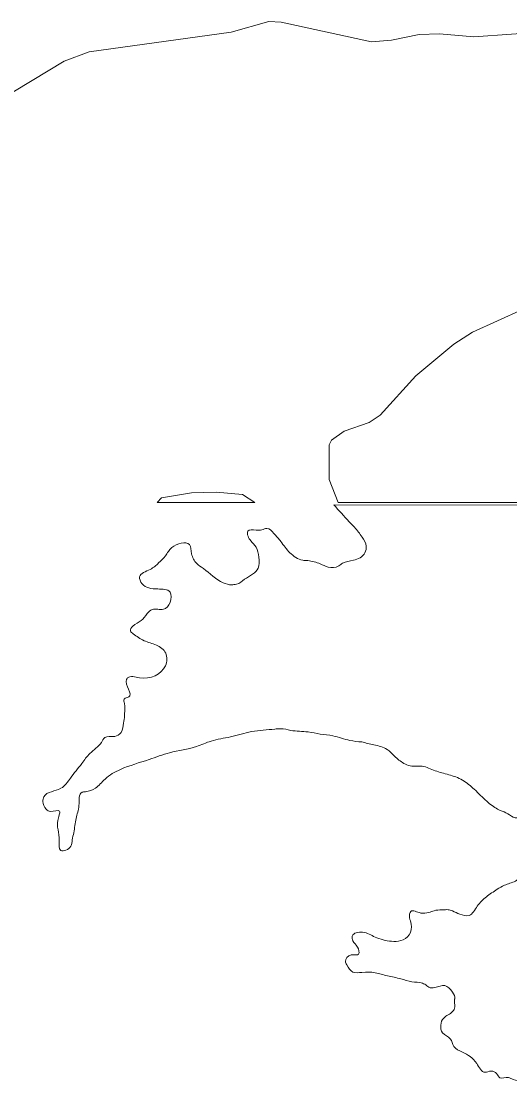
# Model space of a CAD drawing. Extents: x 553962 to 842807, y 8883888 to 9032388.
# Drawn here: x 798372 to 798711, y 9019949 to 9020692 of the extents above; entities that cross this region are included whole.
import ezdxf

# ---------------------------------------------------------------- set-up
doc = ezdxf.new("R2010")
doc.units = 0
doc.header["$LTSCALE"] = 200
doc.layers.add('1', color=7, linetype='Continuous', lineweight=13)

msp = doc.modelspace()

# ---------------------------------------------------------------- linework, layer by layer
at = {"layer": '1'}
for p, q in [((798466.5, 9020358.3), (798534.3, 9020358.3)), ((798466.5, 9020358.3), (798534.3, 9020358.3)), ((798589.1, 9020356.7), (799203.2, 9020355.5)), ((798589.1, 9020356.7), (799203.2, 9020355.5))]:
    msp.add_line(p, q, dxfattribs=at)
for points in [[(798356.3, 9020637.2), (798402, 9020664.7), (798419.4, 9020671.2), (798518, 9020684.8), (798544, 9020692.3), (798552.6, 9020691.7), (798615.3, 9020678.1), (798629.1, 9020679.2), (798648.2, 9020683.3), (798662.5, 9020683.7), (798686.2, 9020681.5), (798738.5, 9020685.2)], [(798356.3, 9020637.2), (798402, 9020664.7), (798419.4, 9020671.2), (798518, 9020684.8), (798544, 9020692.3), (798552.6, 9020691.7), (798615.3, 9020678.1), (798629.1, 9020679.2), (798648.2, 9020683.3), (798662.5, 9020683.7), (798686.2, 9020681.5), (798738.5, 9020685.2)], [(798356.3, 9020637.2), (798402, 9020664.7), (798419.4, 9020671.2), (798518, 9020684.8), (798544, 9020692.3), (798552.6, 9020691.7), (798615.3, 9020678.1), (798629.1, 9020679.2), (798648.2, 9020683.3), (798662.5, 9020683.7), (798686.2, 9020681.5), (798738.5, 9020685.2)], [(798356.3, 9020637.2), (798402, 9020664.7), (798419.4, 9020671.2), (798518, 9020684.8), (798544, 9020692.3), (798552.6, 9020691.7), (798615.3, 9020678.1), (798629.1, 9020679.2), (798648.2, 9020683.3), (798662.5, 9020683.7), (798686.2, 9020681.5), (798738.5, 9020685.2)], [(798819.2, 9020540.4), (798805.8, 9020530.6), (798754.5, 9020505.1), (798719.9, 9020492.2), (798685.2, 9020476.5), (798672.3, 9020468.1), (798646, 9020446.1), (798621.3, 9020418.8), (798613.6, 9020413.7), (798596.3, 9020407.8), (798587.6, 9020401.6), (798585.9, 9020398.3), (798585.9, 9020374.3), (798592.1, 9020358.3), (799203.4, 9020358.3)], [(798819.2, 9020540.4), (798805.8, 9020530.6), (798754.5, 9020505.1), (798719.9, 9020492.2), (798685.2, 9020476.5), (798672.3, 9020468.1), (798646, 9020446.1), (798621.3, 9020418.8), (798613.6, 9020413.7), (798596.3, 9020407.8), (798587.6, 9020401.6), (798585.9, 9020398.3), (798585.9, 9020374.3), (798592.1, 9020358.3)], [(798819.2, 9020540.4), (798805.8, 9020530.6), (798754.5, 9020505.1), (798719.9, 9020492.2), (798685.2, 9020476.5), (798672.3, 9020468.1), (798646, 9020446.1), (798621.3, 9020418.8), (798613.6, 9020413.7), (798596.3, 9020407.8), (798587.6, 9020401.6), (798585.9, 9020398.3), (798585.9, 9020374.3), (798592.1, 9020358.3), (799203.4, 9020358.3)], [(798819.2, 9020540.4), (798805.8, 9020530.6), (798754.5, 9020505.1), (798719.9, 9020492.2), (798685.2, 9020476.5), (798672.3, 9020468.1), (798646, 9020446.1), (798621.3, 9020418.8), (798613.6, 9020413.7), (798596.3, 9020407.8), (798587.6, 9020401.6), (798585.9, 9020398.3), (798585.9, 9020374.3), (798592.1, 9020358.3)], [(798534.3, 9020358.3), (798525.8, 9020363.8), (798507.6, 9020365.5), (798490.4, 9020365), (798469.6, 9020361.4), (798466.5, 9020358.3)], [(798534.3, 9020358.3), (798525.8, 9020363.8), (798507.6, 9020365.5), (798490.4, 9020365), (798469.6, 9020361.4), (798466.5, 9020358.3)], [(798534.3, 9020358.3), (798525.8, 9020363.8), (798507.6, 9020365.5), (798490.4, 9020365), (798469.6, 9020361.4), (798466.5, 9020358.3)], [(798534.3, 9020358.3), (798525.8, 9020363.8), (798507.6, 9020365.5), (798490.4, 9020365), (798469.6, 9020361.4), (798466.5, 9020358.3)]]:
    msp.add_lwpolyline(points, dxfattribs=at)
for points in [[(798552.4, 9020331.2), (798558.6, 9020323.4), (798567.5, 9020318.2), (798571, 9020317.9), (798579.7, 9020315.6), (798585.1, 9020313.4), (798592.5, 9020314.2), (798595.2, 9020316.1), (798602.7, 9020318.1), (798610.7, 9020323.3), (798611.6, 9020327.9), (798608.7, 9020334.2), (798603.4, 9020341.1), (798599.8, 9020344.9), (798589.1, 9020356.7)], [(798552.4, 9020331.2), (798558.6, 9020323.4), (798567.5, 9020318.2), (798571, 9020317.9), (798579.7, 9020315.6), (798585.1, 9020313.4), (798592.5, 9020314.2), (798595.2, 9020316.1), (798602.7, 9020318.1), (798610.7, 9020323.3), (798611.6, 9020327.9), (798608.7, 9020334.2), (798603.4, 9020341.1), (798599.8, 9020344.9), (798589.1, 9020356.7)], [(798552.4, 9020331.2), (798558.6, 9020323.4), (798567.5, 9020318.2), (798571, 9020317.9), (798579.7, 9020315.6), (798585.1, 9020313.4), (798592.5, 9020314.2), (798595.2, 9020316.1), (798602.7, 9020318.1), (798610.7, 9020323.3), (798611.6, 9020327.9), (798608.7, 9020334.2), (798603.4, 9020341.1), (798599.8, 9020344.9), (798589.1, 9020356.7)], [(798552.4, 9020331.2), (798558.6, 9020323.4), (798567.5, 9020318.2), (798571, 9020317.9), (798579.7, 9020315.6), (798585.1, 9020313.4), (798592.5, 9020314.2), (798595.2, 9020316.1), (798602.7, 9020318.1), (798610.7, 9020323.3), (798611.6, 9020327.9), (798608.7, 9020334.2), (798603.4, 9020341.1), (798599.8, 9020344.9), (798589.1, 9020356.7)], [(798608.5, 9020192), (798600.3, 9020193), (798588.5, 9020196.2), (798579.7, 9020197.5), (798571.2, 9020198.9), (798559.3, 9020200), (798552.1, 9020201.2), (798548.2, 9020200.9), (798532.1, 9020199.2), (798517.4, 9020195.5), (798504, 9020192.6), (798493.8, 9020188.8), (798475.2, 9020184.5), (798461, 9020179.8), (798441.1, 9020172.9), (798430.4, 9020166.2), (798423.7, 9020159.8), (798416.8, 9020157.4), (798414.5, 9020157), (798412.3, 9020147.9), (798410.3, 9020138.9), (798408.7, 9020128.9), (798407.7, 9020124), (798406.7, 9020119.6), (798399.7, 9020116.6), (798398.7, 9020123.4), (798397.6, 9020137.5), (798398.7, 9020141.3), (798398.8, 9020144), (798392.6, 9020143.7), (798389.7, 9020145.3), (798387.3, 9020150.6), (798388, 9020153.9), (798399.8, 9020159.8), (798406.4, 9020166.9), (798414.3, 9020177), (798419.9, 9020184), (798427.9, 9020191.7), (798430.2, 9020195), (798437.1, 9020195.8), (798441.5, 9020198.6), (798443.2, 9020205.1), (798444, 9020210.2), (798444, 9020211.8), (798443.9, 9020218.6), (798443.7, 9020221.8), (798446.9, 9020223.2), (798445.4, 9020235.4), (798446.1, 9020236.4), (798454.3, 9020236.6), (798472.3, 9020244.9), (798472.5, 9020253.6), (798466, 9020259.2), (798457.5, 9020262.3), (798453.6, 9020264.5), (798450, 9020267.1), (798448.1, 9020269), (798449.7, 9020272.4), (798455.4, 9020276.3), (798459.7, 9020281.1), (798463.1, 9020284), (798470.9, 9020284.1), (798475.5, 9020288.9), (798475.5, 9020296.1), (798467, 9020298.2), (798456, 9020301.9), (798454.4, 9020306.7), (798461.7, 9020311.8), (798467.6, 9020316.3), (798472.3, 9020321.2), (798476.8, 9020327), (798488.9, 9020329), (798490.5, 9020322.7), (798494, 9020315.9), (798498.6, 9020312.4), (798512.4, 9020302.5), (798518.2, 9020301.1), (798519.7, 9020301.2), (798521.7, 9020301.5), (798527.2, 9020304.9), (798536.7, 9020312.6), (798537.1, 9020320.2), (798535.2, 9020327.3), (798531.6, 9020331.6), (798529.6, 9020334.8), (798529.4, 9020338.4), (798535.2, 9020339), (798539.2, 9020339.3), (798542.6, 9020340.3), (798547.5, 9020336.8), (798552.4, 9020331.2)], [(798608.5, 9020192), (798600.3, 9020193), (798588.5, 9020196.2), (798579.7, 9020197.5), (798571.2, 9020198.9), (798559.3, 9020200), (798552.1, 9020201.2), (798548.2, 9020200.9), (798532.1, 9020199.2), (798517.4, 9020195.5), (798504, 9020192.6), (798493.8, 9020188.8), (798475.2, 9020184.5), (798461, 9020179.8), (798441.1, 9020172.9), (798430.4, 9020166.2), (798423.7, 9020159.8), (798416.8, 9020157.4), (798414.5, 9020157), (798412.3, 9020147.9), (798410.3, 9020138.9), (798408.7, 9020128.9), (798407.7, 9020124), (798406.7, 9020119.6), (798399.7, 9020116.6), (798398.7, 9020123.4), (798397.6, 9020137.5), (798398.7, 9020141.3), (798398.8, 9020144), (798392.6, 9020143.7), (798389.7, 9020145.3), (798387.3, 9020150.6), (798388, 9020153.9), (798399.8, 9020159.8), (798406.4, 9020166.9), (798414.3, 9020177), (798419.9, 9020184), (798427.9, 9020191.7), (798430.2, 9020195), (798437.1, 9020195.8), (798441.5, 9020198.6), (798443.2, 9020205.1), (798444, 9020210.2), (798444, 9020211.8), (798443.9, 9020218.6), (798443.7, 9020221.8), (798446.9, 9020223.2), (798445.4, 9020235.4), (798446.1, 9020236.4), (798454.3, 9020236.6), (798472.3, 9020244.9), (798472.5, 9020253.6), (798466, 9020259.2), (798457.5, 9020262.3), (798453.6, 9020264.5), (798450, 9020267.1), (798448.1, 9020269), (798449.7, 9020272.4), (798455.4, 9020276.3), (798459.7, 9020281.1), (798463.1, 9020284), (798470.9, 9020284.1), (798475.5, 9020288.9), (798475.5, 9020296.1), (798467, 9020298.2), (798456, 9020301.9), (798454.4, 9020306.7), (798461.7, 9020311.8), (798467.6, 9020316.3), (798472.3, 9020321.2), (798476.8, 9020327), (798488.9, 9020329), (798490.5, 9020322.7), (798494, 9020315.9), (798498.6, 9020312.4), (798512.4, 9020302.5), (798518.2, 9020301.1), (798519.7, 9020301.2), (798521.7, 9020301.5), (798527.2, 9020304.9), (798536.7, 9020312.6), (798537.1, 9020320.2), (798535.2, 9020327.3), (798531.6, 9020331.6), (798529.6, 9020334.8), (798529.4, 9020338.4), (798535.2, 9020339), (798539.2, 9020339.3), (798542.6, 9020340.3), (798547.5, 9020336.8), (798552.4, 9020331.2)], [(798608.5, 9020192), (798600.3, 9020193), (798588.5, 9020196.2), (798579.7, 9020197.5), (798571.2, 9020198.9), (798559.3, 9020200), (798552.1, 9020201.2), (798548.2, 9020200.9), (798532.1, 9020199.2), (798517.4, 9020195.5), (798504, 9020192.6), (798493.8, 9020188.8), (798475.2, 9020184.5), (798461, 9020179.8), (798441.1, 9020172.9), (798430.4, 9020166.2), (798423.7, 9020159.8), (798416.8, 9020157.4), (798414.5, 9020157), (798412.3, 9020147.9), (798410.3, 9020138.9), (798408.7, 9020128.9), (798407.7, 9020124), (798406.7, 9020119.6), (798399.7, 9020116.6), (798398.7, 9020123.4), (798397.6, 9020137.5), (798398.7, 9020141.3), (798398.8, 9020144), (798392.6, 9020143.7), (798389.7, 9020145.3), (798387.3, 9020150.6), (798388, 9020153.9), (798399.8, 9020159.8), (798406.4, 9020166.9), (798414.3, 9020177), (798419.9, 9020184), (798427.9, 9020191.7), (798430.2, 9020195), (798437.1, 9020195.8), (798441.5, 9020198.6), (798443.2, 9020205.1), (798444, 9020210.2), (798444, 9020211.8), (798443.9, 9020218.6), (798443.7, 9020221.8), (798446.9, 9020223.2), (798445.4, 9020235.4), (798446.1, 9020236.4), (798454.3, 9020236.6), (798472.3, 9020244.9), (798472.5, 9020253.6), (798466, 9020259.2), (798457.5, 9020262.3), (798453.6, 9020264.5), (798450, 9020267.1), (798448.1, 9020269), (798449.7, 9020272.4), (798455.4, 9020276.3), (798459.7, 9020281.1), (798463.1, 9020284), (798470.9, 9020284.1), (798475.5, 9020288.9), (798475.5, 9020296.1), (798467, 9020298.2), (798456, 9020301.9), (798454.4, 9020306.7), (798461.7, 9020311.8), (798467.6, 9020316.3), (798472.3, 9020321.2), (798476.8, 9020327), (798488.9, 9020329), (798490.5, 9020322.7), (798494, 9020315.9), (798498.6, 9020312.4), (798512.4, 9020302.5), (798518.2, 9020301.1), (798519.7, 9020301.2), (798521.7, 9020301.5), (798527.2, 9020304.9), (798536.7, 9020312.6), (798537.1, 9020320.2), (798535.2, 9020327.3), (798531.6, 9020331.6), (798529.6, 9020334.8), (798529.4, 9020338.4), (798535.2, 9020339), (798539.2, 9020339.3), (798542.6, 9020340.3), (798547.5, 9020336.8), (798552.4, 9020331.2)], [(798608.5, 9020192), (798600.3, 9020193), (798588.5, 9020196.2), (798579.7, 9020197.5), (798571.2, 9020198.9), (798559.3, 9020200), (798552.1, 9020201.2), (798548.2, 9020200.9), (798532.1, 9020199.2), (798517.4, 9020195.5), (798504, 9020192.6), (798493.8, 9020188.8), (798475.2, 9020184.5), (798461, 9020179.8), (798441.1, 9020172.9), (798430.4, 9020166.2), (798423.7, 9020159.8), (798416.8, 9020157.4), (798414.5, 9020157), (798412.3, 9020147.9), (798410.3, 9020138.9), (798408.7, 9020128.9), (798407.7, 9020124), (798406.7, 9020119.6), (798399.7, 9020116.6), (798398.7, 9020123.4), (798397.6, 9020137.5), (798398.7, 9020141.3), (798398.8, 9020144), (798392.6, 9020143.7), (798389.7, 9020145.3), (798387.3, 9020150.6), (798388, 9020153.9), (798399.8, 9020159.8), (798406.4, 9020166.9), (798414.3, 9020177), (798419.9, 9020184), (798427.9, 9020191.7), (798430.2, 9020195), (798437.1, 9020195.8), (798441.5, 9020198.6), (798443.2, 9020205.1), (798444, 9020210.2), (798444, 9020211.8), (798443.9, 9020218.6), (798443.7, 9020221.8), (798446.9, 9020223.2), (798445.4, 9020235.4), (798446.1, 9020236.4), (798454.3, 9020236.6), (798472.3, 9020244.9), (798472.5, 9020253.6), (798466, 9020259.2), (798457.5, 9020262.3), (798453.6, 9020264.5), (798450, 9020267.1), (798448.1, 9020269), (798449.7, 9020272.4), (798455.4, 9020276.3), (798459.7, 9020281.1), (798463.1, 9020284), (798470.9, 9020284.1), (798475.5, 9020288.9), (798475.5, 9020296.1), (798467, 9020298.2), (798456, 9020301.9), (798454.4, 9020306.7), (798461.7, 9020311.8), (798467.6, 9020316.3), (798472.3, 9020321.2), (798476.8, 9020327), (798488.9, 9020329), (798490.5, 9020322.7), (798494, 9020315.9), (798498.6, 9020312.4), (798512.4, 9020302.5), (798518.2, 9020301.1), (798519.7, 9020301.2), (798521.7, 9020301.5), (798527.2, 9020304.9), (798536.7, 9020312.6), (798537.1, 9020320.2), (798535.2, 9020327.3), (798531.6, 9020331.6), (798529.6, 9020334.8), (798529.4, 9020338.4), (798535.2, 9020339), (798539.2, 9020339.3), (798542.6, 9020340.3), (798547.5, 9020336.8), (798552.4, 9020331.2)], [(798754.2, 9019949.2), (798754, 9019952.9), (798752.3, 9019957.2), (798748.6, 9019959.1), (798735.5, 9019957.2), (798731.9, 9019955.2), (798728, 9019952.6), (798720.1, 9019956.1), (798713.4, 9019957.6), (798710.2, 9019959), (798704.3, 9019958.8), (798702, 9019961.7), (798698.3, 9019963.5), (798693.9, 9019962.6), (798688.2, 9019968.8), (798678.3, 9019976.6), (798672.3, 9019980.6), (798669.9, 9019985.8), (798664.5, 9019990.1), (798665.3, 9020000.3), (798671.5, 9020004.7), (798673, 9020008), (798672.9, 9020013.3), (798673, 9020013.7), (798671.4, 9020018.3), (798666.1, 9020022.8), (798659.2, 9020021.4), (798655, 9020021.7), (798653.7, 9020022.7), (798650.5, 9020024.4), (798643.2, 9020025.5), (798635.5, 9020027.5), (798626.3, 9020029.6), (798617.8, 9020031.7), (798608.6, 9020032), (798602.3, 9020032.2), (798598.1, 9020037.2), (798597.1, 9020039.6), (798601.1, 9020044.1), (798606.3, 9020044.7), (798605.5, 9020049.6), (798602.3, 9020053.8), (798601.9, 9020057.2), (798609, 9020059.9), (798617.7, 9020056.5), (798629.2, 9020053.6), (798635.6, 9020054), (798641.3, 9020058), (798642.8, 9020065.5), (798641.6, 9020070), (798642.5, 9020074.3), (798649.4, 9020073.2), (798655, 9020073.6), (798658.6, 9020074.8), (798664.1, 9020075.4), (798664.9, 9020075.4), (798668.4, 9020075.5), (798671.3, 9020074.6), (798676.5, 9020072.4), (798682.9, 9020071.5), (798688.6, 9020078), (798694.9, 9020084.4), (798702.4, 9020089.7), (798707.4, 9020092.5), (798715, 9020095.4), (798721.8, 9020101.8), (798726, 9020110), (798727.4, 9020116.1), (798729.5, 9020123.5), (798731.2, 9020126.1), (798732.4, 9020127.4), (798733.3, 9020137.1), (798730, 9020141.2), (798724.1, 9020141.1), (798720.1, 9020140.5), (798714.8, 9020139.3), (798709.8, 9020142.1), (798704.5, 9020144.4), (798700.7, 9020146.5), (798687.5, 9020158.2), (798683.6, 9020161.7), (798674.8, 9020167.2), (798665.2, 9020170.2), (798655.9, 9020173.3), (798651.6, 9020174.9), (798642, 9020175.3), (798637.7, 9020177.1), (798631.2, 9020182.1), (798626, 9020186.8), (798616.9, 9020190), (798608.5, 9020192)], [(798754.2, 9019949.2), (798754, 9019952.9), (798752.3, 9019957.2), (798748.6, 9019959.1), (798735.5, 9019957.2), (798731.9, 9019955.2), (798728, 9019952.6), (798720.1, 9019956.1), (798713.4, 9019957.6), (798710.2, 9019959), (798704.3, 9019958.8), (798702, 9019961.7), (798698.3, 9019963.5), (798693.9, 9019962.6), (798688.2, 9019968.8), (798678.3, 9019976.6), (798672.3, 9019980.6), (798669.9, 9019985.8), (798664.5, 9019990.1), (798665.3, 9020000.3), (798671.5, 9020004.7), (798673, 9020008), (798672.9, 9020013.3), (798673, 9020013.7), (798671.4, 9020018.3), (798666.1, 9020022.8), (798659.2, 9020021.4), (798655, 9020021.7), (798653.7, 9020022.7), (798650.5, 9020024.4), (798643.2, 9020025.5), (798635.5, 9020027.5), (798626.3, 9020029.6), (798617.8, 9020031.7), (798608.6, 9020032), (798602.3, 9020032.2), (798598.1, 9020037.2), (798597.1, 9020039.6), (798601.1, 9020044.1), (798606.3, 9020044.7), (798605.5, 9020049.6), (798602.3, 9020053.8), (798601.9, 9020057.2), (798609, 9020059.9), (798617.7, 9020056.5), (798629.2, 9020053.6), (798635.6, 9020054), (798641.3, 9020058), (798642.8, 9020065.5), (798641.6, 9020070), (798642.5, 9020074.3), (798649.4, 9020073.2), (798655, 9020073.6), (798658.6, 9020074.8), (798664.1, 9020075.4), (798664.9, 9020075.4), (798668.4, 9020075.5), (798671.3, 9020074.6), (798676.5, 9020072.4), (798682.9, 9020071.5), (798688.6, 9020078), (798694.9, 9020084.4), (798702.4, 9020089.7), (798707.4, 9020092.5), (798715, 9020095.4), (798721.8, 9020101.8), (798726, 9020110), (798727.4, 9020116.1), (798729.5, 9020123.5), (798731.2, 9020126.1), (798732.4, 9020127.4), (798733.3, 9020137.1), (798730, 9020141.2), (798724.1, 9020141.1), (798720.1, 9020140.5), (798714.8, 9020139.3), (798709.8, 9020142.1), (798704.5, 9020144.4), (798700.7, 9020146.5), (798687.5, 9020158.2), (798683.6, 9020161.7), (798674.8, 9020167.2), (798665.2, 9020170.2), (798655.9, 9020173.3), (798651.6, 9020174.9), (798642, 9020175.3), (798637.7, 9020177.1), (798631.2, 9020182.1), (798626, 9020186.8), (798616.9, 9020190), (798608.5, 9020192)], [(798754.2, 9019949.2), (798754, 9019952.9), (798752.3, 9019957.2), (798748.6, 9019959.1), (798735.5, 9019957.2), (798731.9, 9019955.2), (798728, 9019952.6), (798720.1, 9019956.1), (798713.4, 9019957.6), (798710.2, 9019959), (798704.3, 9019958.8), (798702, 9019961.7), (798698.3, 9019963.5), (798693.9, 9019962.6), (798688.2, 9019968.8), (798678.3, 9019976.6), (798672.3, 9019980.6), (798669.9, 9019985.8), (798664.5, 9019990.1), (798665.3, 9020000.3), (798671.5, 9020004.7), (798673, 9020008), (798672.9, 9020013.3), (798673, 9020013.7), (798671.4, 9020018.3), (798666.1, 9020022.8), (798659.2, 9020021.4), (798655, 9020021.7), (798653.7, 9020022.7), (798650.5, 9020024.4), (798643.2, 9020025.5), (798635.5, 9020027.5), (798626.3, 9020029.6), (798617.8, 9020031.7), (798608.6, 9020032), (798602.3, 9020032.2), (798598.1, 9020037.2), (798597.1, 9020039.6), (798601.1, 9020044.1), (798606.3, 9020044.7), (798605.5, 9020049.6), (798602.3, 9020053.8), (798601.9, 9020057.2), (798609, 9020059.9), (798617.7, 9020056.5), (798629.2, 9020053.6), (798635.6, 9020054), (798641.3, 9020058), (798642.8, 9020065.5), (798641.6, 9020070), (798642.5, 9020074.3), (798649.4, 9020073.2), (798655, 9020073.6), (798658.6, 9020074.8), (798664.1, 9020075.4), (798664.9, 9020075.4), (798668.4, 9020075.5), (798671.3, 9020074.6), (798676.5, 9020072.4), (798682.9, 9020071.5), (798688.6, 9020078), (798694.9, 9020084.4), (798702.4, 9020089.7), (798707.4, 9020092.5), (798715, 9020095.4), (798721.8, 9020101.8), (798726, 9020110), (798727.4, 9020116.1), (798729.5, 9020123.5), (798731.2, 9020126.1), (798732.4, 9020127.4), (798733.3, 9020137.1), (798730, 9020141.2), (798724.1, 9020141.1), (798720.1, 9020140.5), (798714.8, 9020139.3), (798709.8, 9020142.1), (798704.5, 9020144.4), (798700.7, 9020146.5), (798687.5, 9020158.2), (798683.6, 9020161.7), (798674.8, 9020167.2), (798665.2, 9020170.2), (798655.9, 9020173.3), (798651.6, 9020174.9), (798642, 9020175.3), (798637.7, 9020177.1), (798631.2, 9020182.1), (798626, 9020186.8), (798616.9, 9020190), (798608.5, 9020192)], [(798754.2, 9019949.2), (798754, 9019952.9), (798752.3, 9019957.2), (798748.6, 9019959.1), (798735.5, 9019957.2), (798731.9, 9019955.2), (798728, 9019952.6), (798720.1, 9019956.1), (798713.4, 9019957.6), (798710.2, 9019959), (798704.3, 9019958.8), (798702, 9019961.7), (798698.3, 9019963.5), (798693.9, 9019962.6), (798688.2, 9019968.8), (798678.3, 9019976.6), (798672.3, 9019980.6), (798669.9, 9019985.8), (798664.5, 9019990.1), (798665.3, 9020000.3), (798671.5, 9020004.7), (798673, 9020008), (798672.9, 9020013.3), (798673, 9020013.7), (798671.4, 9020018.3), (798666.1, 9020022.8), (798659.2, 9020021.4), (798655, 9020021.7), (798653.7, 9020022.7), (798650.5, 9020024.4), (798643.2, 9020025.5), (798635.5, 9020027.5), (798626.3, 9020029.6), (798617.8, 9020031.7), (798608.6, 9020032), (798602.3, 9020032.2), (798598.1, 9020037.2), (798597.1, 9020039.6), (798601.1, 9020044.1), (798606.3, 9020044.7), (798605.5, 9020049.6), (798602.3, 9020053.8), (798601.9, 9020057.2), (798609, 9020059.9), (798617.7, 9020056.5), (798629.2, 9020053.6), (798635.6, 9020054), (798641.3, 9020058), (798642.8, 9020065.5), (798641.6, 9020070), (798642.5, 9020074.3), (798649.4, 9020073.2), (798655, 9020073.6), (798658.6, 9020074.8), (798664.1, 9020075.4), (798664.9, 9020075.4), (798668.4, 9020075.5), (798671.3, 9020074.6), (798676.5, 9020072.4), (798682.9, 9020071.5), (798688.6, 9020078), (798694.9, 9020084.4), (798702.4, 9020089.7), (798707.4, 9020092.5), (798715, 9020095.4), (798721.8, 9020101.8), (798726, 9020110), (798727.4, 9020116.1), (798729.5, 9020123.5), (798731.2, 9020126.1), (798732.4, 9020127.4), (798733.3, 9020137.1), (798730, 9020141.2), (798724.1, 9020141.1), (798720.1, 9020140.5), (798714.8, 9020139.3), (798709.8, 9020142.1), (798704.5, 9020144.4), (798700.7, 9020146.5), (798687.5, 9020158.2), (798683.6, 9020161.7), (798674.8, 9020167.2), (798665.2, 9020170.2), (798655.9, 9020173.3), (798651.6, 9020174.9), (798642, 9020175.3), (798637.7, 9020177.1), (798631.2, 9020182.1), (798626, 9020186.8), (798616.9, 9020190), (798608.5, 9020192)]]:
    msp.add_spline(points, degree=3, dxfattribs=at)

doc.saveas('drawing.dxf')
